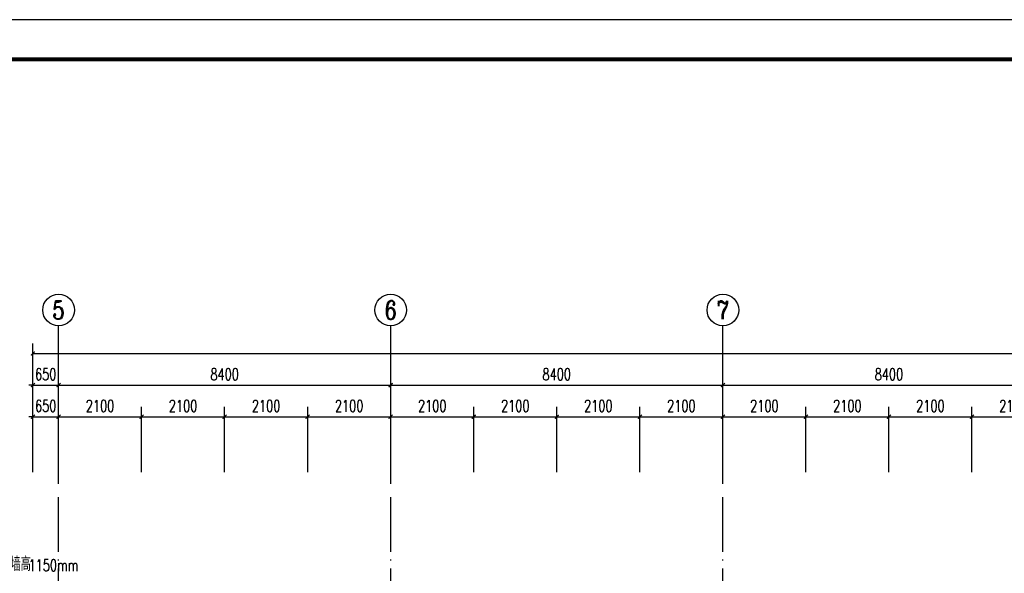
# Model space of a CAD drawing. Extents: x 797781 to 1255204, y 21234 to 1024248.
# Tile 599 of 656: x 895525 to 920426, y 688556 to 702557. Entities that reach past the tile are written whole.
import ezdxf
from ezdxf.enums import TextEntityAlignment as Align

# ---------------------------------------------------------------- set-up
doc = ezdxf.new("R2010")
doc.units = 0
doc.header["$LTSCALE"] = 1000
doc.header["$MEASUREMENT"] = 0
doc.linetypes.add('230303生产综合楼-平面图_t8$0$DOTE', pattern=[2.42, 2, -0.2, 0.02, -0.2])
for name, color, linetype in [('230303生产综合楼-平面图_t8$0$AXIS', 3, 'Continuous'), ('230303生产综合楼-平面图_t8$0$AXIS_TEXT', 7, 'Continuous'), ('230303生产综合楼-平面图_t8$0$DOTE', 1, '230303生产综合楼-平面图_t8$0$DOTE'), ('230303生产综合楼-平面图_t8$0$PUB_TITLE', 4, 'Continuous'), ('AXIS_TEXT', 7, 'Continuous'), ('PUB_TEXT', 7, 'Continuous')]:
    doc.layers.add(name, color=color, linetype=linetype)
doc.styles.add('230303生产综合楼-平面图_t8$0$_TCH_AXIS', font='COMPLEX', dxfattribs={"bigfont": 'GBCBIG'})
doc.styles.add('230303生产综合楼-平面图_T8$0$_TCH_DIM_T3', font='SIMPLEX', dxfattribs={"width": 0.705882, "bigfont": 'GBCBIG'})
doc.styles.add('_TCH_DIM', font='SIMPLEX', dxfattribs={"bigfont": 'GBCBIG'})
doc.styles.add('COMPLEX', font='COMPLEX')
doc.dimstyles.new('230303生产综合楼-平面图_T8$0$_TCH_ARCH&&100', dxfattribs={"dimtxt": 297.5, "dimasz": 100, "dimexe": 250, "dimexo": 300, "dimgap": 126.25, "dimtad": 1, "dimdec": 0, "dimzin": 0, "dimdsep": 46, "dimtxsty": '230303生产综合楼-平面图_T8$0$_TCH_DIM_T3', "dimblk": '230303生产综合楼-平面图_t8$0$_ArchTick', "dimcen": 0.09, "dimclrt": 7, "dimazin": 2, "dimtfac": 1, "dimtdec": 0, "dimtix": 1, "dimtmove": 2, "dimatfit": 3, "dimfxl": 1, "dimtolj": 1, "dimtzin": 0, "dimarcsym": 0})

# ---------------------------------------------------------------- blocks, each defined once
blk = doc.blocks.new('AQ9-10')
at = {"layer": 'PUB_TEXT', "style": '_TCH_DIM'}
blk.add_text('矮墙高', height=357.4, dxfattribs=at).set_placement((1012943, 684130))
at = {"layer": 'PUB_TEXT', "style": '_TCH_DIM', "width": 0.705882}
blk.add_text('1150mm', height=297.5, dxfattribs=at).set_placement((1013658, 684130))
blk = doc.blocks.new('230303生产综合楼-平面图_t8$0$_ArchTick')
at = {"color": 0, "linetype": 'ByBlock', "const_width": 0.3}
blk.add_lwpolyline([(-0.5, -0.5), (0.5, 0.5)], dxfattribs=at)
blk = doc.blocks.new('*D5675')
at = {"layer": '230303生产综合楼-平面图_t8$0$AXIS', "color": 0, "lineweight": -2, "transparency": 16777216}
for p, q in [((895858, 691115), (895858, 692765)), ((896508, 691115), (896508, 692765)), ((895858, 692515), (895758, 692515)), ((895858, 692515), (896508, 692515)), ((896508, 692515), (896608, 692515))]:
    blk.add_line(p, q, dxfattribs=at)
at = {"layer": 'Defpoints', "color": 0, "transparency": 16777216}
for p in [(896508, 692515), (895858, 690815), (896508, 690815)]:
    blk.add_point(p, dxfattribs=at)
at = {"layer": '230303生产综合楼-平面图_t8$0$AXIS', "color": 0, "lineweight": -2, "transparency": 16777216, "xscale": 100, "yscale": 100, "zscale": 100}
blk.add_blockref('230303生产综合楼-平面图_t8$0$_ArchTick', (895858, 692515), dxfattribs=at)
at = {"layer": '230303生产综合楼-平面图_t8$0$AXIS', "color": 0, "lineweight": -2, "transparency": 16777216, "xscale": 100, "yscale": 100, "zscale": 100, "rotation": 180}
blk.add_blockref('230303生产综合楼-平面图_t8$0$_ArchTick', (896508, 692515), dxfattribs=at)
at = {"layer": '230303生产综合楼-平面图_t8$0$AXIS', "color": 7, "transparency": 16777216, "insert": (896183, 692790), "char_height": 297.5, "attachment_point": 5, "style": '230303生产综合楼-平面图_T8$0$_TCH_DIM_T3'}
blk.add_mtext('\\A1;650', dxfattribs=at)
blk = doc.blocks.new('*D5676')
at = {"layer": '230303生产综合楼-平面图_t8$0$AXIS', "color": 0, "lineweight": -2, "transparency": 16777216}
for p, q in [((896508, 691115), (896508, 692765)), ((898608, 691115), (898608, 692765)), ((896508, 692515), (898608, 692515))]:
    blk.add_line(p, q, dxfattribs=at)
at = {"layer": 'Defpoints', "color": 0, "transparency": 16777216}
for p in [(898608, 692515), (896508, 690815), (898608, 690815)]:
    blk.add_point(p, dxfattribs=at)
at = {"layer": '230303生产综合楼-平面图_t8$0$AXIS', "color": 0, "lineweight": -2, "transparency": 16777216, "xscale": 100, "yscale": 100, "zscale": 100, "rotation": 180}
blk.add_blockref('230303生产综合楼-平面图_t8$0$_ArchTick', (896508, 692515), dxfattribs=at)
at = {"layer": '230303生产综合楼-平面图_t8$0$AXIS', "color": 0, "lineweight": -2, "transparency": 16777216, "xscale": 100, "yscale": 100, "zscale": 100}
blk.add_blockref('230303生产综合楼-平面图_t8$0$_ArchTick', (898608, 692515), dxfattribs=at)
at = {"layer": '230303生产综合楼-平面图_t8$0$AXIS', "color": 7, "transparency": 16777216, "insert": (897558, 692790), "char_height": 297.5, "attachment_point": 5, "style": '230303生产综合楼-平面图_T8$0$_TCH_DIM_T3'}
blk.add_mtext('\\A1;2100', dxfattribs=at)
blk = doc.blocks.new('*D5677')
at = {"layer": '230303生产综合楼-平面图_t8$0$AXIS', "color": 0, "lineweight": -2, "transparency": 16777216}
for p, q in [((898608, 691115), (898608, 692765)), ((900708, 691115), (900708, 692765)), ((898608, 692515), (900708, 692515))]:
    blk.add_line(p, q, dxfattribs=at)
at = {"layer": 'Defpoints', "color": 0, "transparency": 16777216}
for p in [(900708, 692515), (898608, 690815), (900708, 690815)]:
    blk.add_point(p, dxfattribs=at)
at = {"layer": '230303生产综合楼-平面图_t8$0$AXIS', "color": 0, "lineweight": -2, "transparency": 16777216, "xscale": 100, "yscale": 100, "zscale": 100, "rotation": 180}
blk.add_blockref('230303生产综合楼-平面图_t8$0$_ArchTick', (898608, 692515), dxfattribs=at)
at = {"layer": '230303生产综合楼-平面图_t8$0$AXIS', "color": 0, "lineweight": -2, "transparency": 16777216, "xscale": 100, "yscale": 100, "zscale": 100}
blk.add_blockref('230303生产综合楼-平面图_t8$0$_ArchTick', (900708, 692515), dxfattribs=at)
at = {"layer": '230303生产综合楼-平面图_t8$0$AXIS', "color": 7, "transparency": 16777216, "insert": (899658, 692790), "char_height": 297.5, "attachment_point": 5, "style": '230303生产综合楼-平面图_T8$0$_TCH_DIM_T3'}
blk.add_mtext('\\A1;2100', dxfattribs=at)
blk = doc.blocks.new('*D5678')
at = {"layer": '230303生产综合楼-平面图_t8$0$AXIS', "color": 0, "lineweight": -2, "transparency": 16777216}
for p, q in [((900708, 691115), (900708, 692765)), ((902808, 691115), (902808, 692765)), ((900708, 692515), (902808, 692515))]:
    blk.add_line(p, q, dxfattribs=at)
at = {"layer": 'Defpoints', "color": 0, "transparency": 16777216}
for p in [(902808, 692515), (900708, 690815), (902808, 690815)]:
    blk.add_point(p, dxfattribs=at)
at = {"layer": '230303生产综合楼-平面图_t8$0$AXIS', "color": 0, "lineweight": -2, "transparency": 16777216, "xscale": 100, "yscale": 100, "zscale": 100, "rotation": 180}
blk.add_blockref('230303生产综合楼-平面图_t8$0$_ArchTick', (900708, 692515), dxfattribs=at)
at = {"layer": '230303生产综合楼-平面图_t8$0$AXIS', "color": 0, "lineweight": -2, "transparency": 16777216, "xscale": 100, "yscale": 100, "zscale": 100}
blk.add_blockref('230303生产综合楼-平面图_t8$0$_ArchTick', (902808, 692515), dxfattribs=at)
at = {"layer": '230303生产综合楼-平面图_t8$0$AXIS', "color": 7, "transparency": 16777216, "insert": (901758, 692790), "char_height": 297.5, "attachment_point": 5, "style": '230303生产综合楼-平面图_T8$0$_TCH_DIM_T3'}
blk.add_mtext('\\A1;2100', dxfattribs=at)
blk = doc.blocks.new('*D5679')
at = {"layer": '230303生产综合楼-平面图_t8$0$AXIS', "color": 0, "lineweight": -2, "transparency": 16777216}
for p, q in [((902808, 691115), (902808, 692765)), ((904908, 691115), (904908, 692765)), ((902808, 692515), (904908, 692515))]:
    blk.add_line(p, q, dxfattribs=at)
at = {"layer": 'Defpoints', "color": 0, "transparency": 16777216}
for p in [(904908, 692515), (902808, 690815), (904908, 690815)]:
    blk.add_point(p, dxfattribs=at)
at = {"layer": '230303生产综合楼-平面图_t8$0$AXIS', "color": 0, "lineweight": -2, "transparency": 16777216, "xscale": 100, "yscale": 100, "zscale": 100, "rotation": 180}
blk.add_blockref('230303生产综合楼-平面图_t8$0$_ArchTick', (902808, 692515), dxfattribs=at)
at = {"layer": '230303生产综合楼-平面图_t8$0$AXIS', "color": 0, "lineweight": -2, "transparency": 16777216, "xscale": 100, "yscale": 100, "zscale": 100}
blk.add_blockref('230303生产综合楼-平面图_t8$0$_ArchTick', (904908, 692515), dxfattribs=at)
at = {"layer": '230303生产综合楼-平面图_t8$0$AXIS', "color": 7, "transparency": 16777216, "insert": (903858, 692790), "char_height": 297.5, "attachment_point": 5, "style": '230303生产综合楼-平面图_T8$0$_TCH_DIM_T3'}
blk.add_mtext('\\A1;2100', dxfattribs=at)
blk = doc.blocks.new('*D5680')
at = {"layer": '230303生产综合楼-平面图_t8$0$AXIS', "color": 0, "lineweight": -2, "transparency": 16777216}
for p, q in [((904908, 691115), (904908, 692765)), ((907008, 691115), (907008, 692765)), ((904908, 692515), (907008, 692515))]:
    blk.add_line(p, q, dxfattribs=at)
at = {"layer": 'Defpoints', "color": 0, "transparency": 16777216}
for p in [(907008, 692515), (904908, 690815), (907008, 690815)]:
    blk.add_point(p, dxfattribs=at)
at = {"layer": '230303生产综合楼-平面图_t8$0$AXIS', "color": 0, "lineweight": -2, "transparency": 16777216, "xscale": 100, "yscale": 100, "zscale": 100, "rotation": 180}
blk.add_blockref('230303生产综合楼-平面图_t8$0$_ArchTick', (904908, 692515), dxfattribs=at)
at = {"layer": '230303生产综合楼-平面图_t8$0$AXIS', "color": 0, "lineweight": -2, "transparency": 16777216, "xscale": 100, "yscale": 100, "zscale": 100}
blk.add_blockref('230303生产综合楼-平面图_t8$0$_ArchTick', (907008, 692515), dxfattribs=at)
at = {"layer": '230303生产综合楼-平面图_t8$0$AXIS', "color": 7, "transparency": 16777216, "insert": (905958, 692790), "char_height": 297.5, "attachment_point": 5, "style": '230303生产综合楼-平面图_T8$0$_TCH_DIM_T3'}
blk.add_mtext('\\A1;2100', dxfattribs=at)
blk = doc.blocks.new('*D5681')
at = {"layer": '230303生产综合楼-平面图_t8$0$AXIS', "color": 0, "lineweight": -2, "transparency": 16777216}
for p, q in [((907008, 691115), (907008, 692765)), ((909108, 691115), (909108, 692765)), ((907008, 692515), (909108, 692515))]:
    blk.add_line(p, q, dxfattribs=at)
at = {"layer": 'Defpoints', "color": 0, "transparency": 16777216}
for p in [(909108, 692515), (907008, 690815), (909108, 690815)]:
    blk.add_point(p, dxfattribs=at)
at = {"layer": '230303生产综合楼-平面图_t8$0$AXIS', "color": 0, "lineweight": -2, "transparency": 16777216, "xscale": 100, "yscale": 100, "zscale": 100, "rotation": 180}
blk.add_blockref('230303生产综合楼-平面图_t8$0$_ArchTick', (907008, 692515), dxfattribs=at)
at = {"layer": '230303生产综合楼-平面图_t8$0$AXIS', "color": 0, "lineweight": -2, "transparency": 16777216, "xscale": 100, "yscale": 100, "zscale": 100}
blk.add_blockref('230303生产综合楼-平面图_t8$0$_ArchTick', (909108, 692515), dxfattribs=at)
at = {"layer": '230303生产综合楼-平面图_t8$0$AXIS', "color": 7, "transparency": 16777216, "insert": (908058, 692790), "char_height": 297.5, "attachment_point": 5, "style": '230303生产综合楼-平面图_T8$0$_TCH_DIM_T3'}
blk.add_mtext('\\A1;2100', dxfattribs=at)
blk = doc.blocks.new('*D5682')
at = {"layer": '230303生产综合楼-平面图_t8$0$AXIS', "color": 0, "lineweight": -2, "transparency": 16777216}
for p, q in [((909108, 691115), (909108, 692765)), ((911208, 691115), (911208, 692765)), ((909108, 692515), (911208, 692515))]:
    blk.add_line(p, q, dxfattribs=at)
at = {"layer": 'Defpoints', "color": 0, "transparency": 16777216}
for p in [(911208, 692515), (909108, 690815), (911208, 690815)]:
    blk.add_point(p, dxfattribs=at)
at = {"layer": '230303生产综合楼-平面图_t8$0$AXIS', "color": 0, "lineweight": -2, "transparency": 16777216, "xscale": 100, "yscale": 100, "zscale": 100, "rotation": 180}
blk.add_blockref('230303生产综合楼-平面图_t8$0$_ArchTick', (909108, 692515), dxfattribs=at)
at = {"layer": '230303生产综合楼-平面图_t8$0$AXIS', "color": 0, "lineweight": -2, "transparency": 16777216, "xscale": 100, "yscale": 100, "zscale": 100}
blk.add_blockref('230303生产综合楼-平面图_t8$0$_ArchTick', (911208, 692515), dxfattribs=at)
at = {"layer": '230303生产综合楼-平面图_t8$0$AXIS', "color": 7, "transparency": 16777216, "insert": (910158, 692790), "char_height": 297.5, "attachment_point": 5, "style": '230303生产综合楼-平面图_T8$0$_TCH_DIM_T3'}
blk.add_mtext('\\A1;2100', dxfattribs=at)
blk = doc.blocks.new('*D5683')
at = {"layer": '230303生产综合楼-平面图_t8$0$AXIS', "color": 0, "lineweight": -2, "transparency": 16777216}
for p, q in [((911208, 691115), (911208, 692765)), ((913308, 691115), (913308, 692765)), ((911208, 692515), (913308, 692515))]:
    blk.add_line(p, q, dxfattribs=at)
at = {"layer": 'Defpoints', "color": 0, "transparency": 16777216}
for p in [(913308, 692515), (911208, 690815), (913308, 690815)]:
    blk.add_point(p, dxfattribs=at)
at = {"layer": '230303生产综合楼-平面图_t8$0$AXIS', "color": 0, "lineweight": -2, "transparency": 16777216, "xscale": 100, "yscale": 100, "zscale": 100, "rotation": 180}
blk.add_blockref('230303生产综合楼-平面图_t8$0$_ArchTick', (911208, 692515), dxfattribs=at)
at = {"layer": '230303生产综合楼-平面图_t8$0$AXIS', "color": 0, "lineweight": -2, "transparency": 16777216, "xscale": 100, "yscale": 100, "zscale": 100}
blk.add_blockref('230303生产综合楼-平面图_t8$0$_ArchTick', (913308, 692515), dxfattribs=at)
at = {"layer": '230303生产综合楼-平面图_t8$0$AXIS', "color": 7, "transparency": 16777216, "insert": (912258, 692790), "char_height": 297.5, "attachment_point": 5, "style": '230303生产综合楼-平面图_T8$0$_TCH_DIM_T3'}
blk.add_mtext('\\A1;2100', dxfattribs=at)
blk = doc.blocks.new('*D5684')
at = {"layer": '230303生产综合楼-平面图_t8$0$AXIS', "color": 0, "lineweight": -2, "transparency": 16777216}
for p, q in [((913308, 691115), (913308, 692765)), ((915408, 691115), (915408, 692765)), ((913308, 692515), (915408, 692515))]:
    blk.add_line(p, q, dxfattribs=at)
at = {"layer": 'Defpoints', "color": 0, "transparency": 16777216}
for p in [(915408, 692515), (913308, 690815), (915408, 690815)]:
    blk.add_point(p, dxfattribs=at)
at = {"layer": '230303生产综合楼-平面图_t8$0$AXIS', "color": 0, "lineweight": -2, "transparency": 16777216, "xscale": 100, "yscale": 100, "zscale": 100, "rotation": 180}
blk.add_blockref('230303生产综合楼-平面图_t8$0$_ArchTick', (913308, 692515), dxfattribs=at)
at = {"layer": '230303生产综合楼-平面图_t8$0$AXIS', "color": 0, "lineweight": -2, "transparency": 16777216, "xscale": 100, "yscale": 100, "zscale": 100}
blk.add_blockref('230303生产综合楼-平面图_t8$0$_ArchTick', (915408, 692515), dxfattribs=at)
at = {"layer": '230303生产综合楼-平面图_t8$0$AXIS', "color": 7, "transparency": 16777216, "insert": (914358, 692790), "char_height": 297.5, "attachment_point": 5, "style": '230303生产综合楼-平面图_T8$0$_TCH_DIM_T3'}
blk.add_mtext('\\A1;2100', dxfattribs=at)
blk = doc.blocks.new('*D5685')
at = {"layer": '230303生产综合楼-平面图_t8$0$AXIS', "color": 0, "lineweight": -2, "transparency": 16777216}
for p, q in [((915408, 691115), (915408, 692765)), ((917508, 691115), (917508, 692765)), ((915408, 692515), (917508, 692515))]:
    blk.add_line(p, q, dxfattribs=at)
at = {"layer": 'Defpoints', "color": 0, "transparency": 16777216}
for p in [(917508, 692515), (915408, 690815), (917508, 690815)]:
    blk.add_point(p, dxfattribs=at)
at = {"layer": '230303生产综合楼-平面图_t8$0$AXIS', "color": 0, "lineweight": -2, "transparency": 16777216, "xscale": 100, "yscale": 100, "zscale": 100, "rotation": 180}
blk.add_blockref('230303生产综合楼-平面图_t8$0$_ArchTick', (915408, 692515), dxfattribs=at)
at = {"layer": '230303生产综合楼-平面图_t8$0$AXIS', "color": 0, "lineweight": -2, "transparency": 16777216, "xscale": 100, "yscale": 100, "zscale": 100}
blk.add_blockref('230303生产综合楼-平面图_t8$0$_ArchTick', (917508, 692515), dxfattribs=at)
at = {"layer": '230303生产综合楼-平面图_t8$0$AXIS', "color": 7, "transparency": 16777216, "insert": (916458, 692790), "char_height": 297.5, "attachment_point": 5, "style": '230303生产综合楼-平面图_T8$0$_TCH_DIM_T3'}
blk.add_mtext('\\A1;2100', dxfattribs=at)
blk = doc.blocks.new('*D5686')
at = {"layer": '230303生产综合楼-平面图_t8$0$AXIS', "color": 0, "lineweight": -2, "transparency": 16777216}
for p, q in [((917508, 691115), (917508, 692765)), ((919608, 691115), (919608, 692765)), ((917508, 692515), (919608, 692515))]:
    blk.add_line(p, q, dxfattribs=at)
at = {"layer": 'Defpoints', "color": 0, "transparency": 16777216}
for p in [(919608, 692515), (917508, 690815), (919608, 690815)]:
    blk.add_point(p, dxfattribs=at)
at = {"layer": '230303生产综合楼-平面图_t8$0$AXIS', "color": 0, "lineweight": -2, "transparency": 16777216, "xscale": 100, "yscale": 100, "zscale": 100, "rotation": 180}
blk.add_blockref('230303生产综合楼-平面图_t8$0$_ArchTick', (917508, 692515), dxfattribs=at)
at = {"layer": '230303生产综合楼-平面图_t8$0$AXIS', "color": 0, "lineweight": -2, "transparency": 16777216, "xscale": 100, "yscale": 100, "zscale": 100}
blk.add_blockref('230303生产综合楼-平面图_t8$0$_ArchTick', (919608, 692515), dxfattribs=at)
at = {"layer": '230303生产综合楼-平面图_t8$0$AXIS', "color": 7, "transparency": 16777216, "insert": (918558, 692790), "char_height": 297.5, "attachment_point": 5, "style": '230303生产综合楼-平面图_T8$0$_TCH_DIM_T3'}
blk.add_mtext('\\A1;2100', dxfattribs=at)
blk = doc.blocks.new('*D5687')
at = {"layer": '230303生产综合楼-平面图_t8$0$AXIS', "color": 0, "lineweight": -2, "transparency": 16777216}
for p, q in [((919608, 691115), (919608, 692765)), ((921708, 691115), (921708, 692765)), ((919608, 692515), (921708, 692515))]:
    blk.add_line(p, q, dxfattribs=at)
at = {"layer": 'Defpoints', "color": 0, "transparency": 16777216}
for p in [(921708, 692515), (919608, 690815), (921708, 690815)]:
    blk.add_point(p, dxfattribs=at)
at = {"layer": '230303生产综合楼-平面图_t8$0$AXIS', "color": 0, "lineweight": -2, "transparency": 16777216, "xscale": 100, "yscale": 100, "zscale": 100, "rotation": 180}
blk.add_blockref('230303生产综合楼-平面图_t8$0$_ArchTick', (919608, 692515), dxfattribs=at)
at = {"layer": '230303生产综合楼-平面图_t8$0$AXIS', "color": 0, "lineweight": -2, "transparency": 16777216, "xscale": 100, "yscale": 100, "zscale": 100}
blk.add_blockref('230303生产综合楼-平面图_t8$0$_ArchTick', (921708, 692515), dxfattribs=at)
at = {"layer": '230303生产综合楼-平面图_t8$0$AXIS', "color": 7, "transparency": 16777216, "insert": (920658, 692790), "char_height": 297.5, "attachment_point": 5, "style": '230303生产综合楼-平面图_T8$0$_TCH_DIM_T3'}
blk.add_mtext('\\A1;2100', dxfattribs=at)
blk = doc.blocks.new('*D6086')
at = {"layer": '230303生产综合楼-平面图_t8$0$AXIS', "color": 0, "lineweight": -2, "transparency": 16777216}
for p, q in [((895858, 691115), (895858, 693565)), ((896508, 691115), (896508, 693565)), ((895858, 693315), (895758, 693315)), ((895858, 693315), (896508, 693315)), ((896508, 693315), (896608, 693315))]:
    blk.add_line(p, q, dxfattribs=at)
at = {"layer": 'Defpoints', "color": 0, "transparency": 16777216}
for p in [(896508, 693315), (895858, 690815), (896508, 690815)]:
    blk.add_point(p, dxfattribs=at)
at = {"layer": '230303生产综合楼-平面图_t8$0$AXIS', "color": 0, "lineweight": -2, "transparency": 16777216, "xscale": 100, "yscale": 100, "zscale": 100}
blk.add_blockref('230303生产综合楼-平面图_t8$0$_ArchTick', (895858, 693315), dxfattribs=at)
at = {"layer": '230303生产综合楼-平面图_t8$0$AXIS', "color": 0, "lineweight": -2, "transparency": 16777216, "xscale": 100, "yscale": 100, "zscale": 100, "rotation": 180}
blk.add_blockref('230303生产综合楼-平面图_t8$0$_ArchTick', (896508, 693315), dxfattribs=at)
at = {"layer": '230303生产综合楼-平面图_t8$0$AXIS', "color": 7, "transparency": 16777216, "insert": (896183, 693590), "char_height": 297.5, "attachment_point": 5, "style": '230303生产综合楼-平面图_T8$0$_TCH_DIM_T3'}
blk.add_mtext('\\A1;650', dxfattribs=at)
blk = doc.blocks.new('*D6087')
at = {"layer": '230303生产综合楼-平面图_t8$0$AXIS', "color": 0, "lineweight": -2, "transparency": 16777216}
for p, q in [((896508, 691115), (896508, 693565)), ((904908, 691115), (904908, 693565)), ((896508, 693315), (904908, 693315))]:
    blk.add_line(p, q, dxfattribs=at)
at = {"layer": 'Defpoints', "color": 0, "transparency": 16777216}
for p in [(904908, 693315), (896508, 690815), (904908, 690815)]:
    blk.add_point(p, dxfattribs=at)
at = {"layer": '230303生产综合楼-平面图_t8$0$AXIS', "color": 0, "lineweight": -2, "transparency": 16777216, "xscale": 100, "yscale": 100, "zscale": 100, "rotation": 180}
blk.add_blockref('230303生产综合楼-平面图_t8$0$_ArchTick', (896508, 693315), dxfattribs=at)
at = {"layer": '230303生产综合楼-平面图_t8$0$AXIS', "color": 0, "lineweight": -2, "transparency": 16777216, "xscale": 100, "yscale": 100, "zscale": 100}
blk.add_blockref('230303生产综合楼-平面图_t8$0$_ArchTick', (904908, 693315), dxfattribs=at)
at = {"layer": '230303生产综合楼-平面图_t8$0$AXIS', "color": 7, "transparency": 16777216, "insert": (900708, 693590), "char_height": 297.5, "attachment_point": 5, "style": '230303生产综合楼-平面图_T8$0$_TCH_DIM_T3'}
blk.add_mtext('\\A1;8400', dxfattribs=at)
blk = doc.blocks.new('*D6088')
at = {"layer": '230303生产综合楼-平面图_t8$0$AXIS', "color": 0, "lineweight": -2, "transparency": 16777216}
for p, q in [((904908, 691115), (904908, 693565)), ((913308, 691115), (913308, 693565)), ((904908, 693315), (913308, 693315))]:
    blk.add_line(p, q, dxfattribs=at)
at = {"layer": 'Defpoints', "color": 0, "transparency": 16777216}
for p in [(913308, 693315), (904908, 690815), (913308, 690815)]:
    blk.add_point(p, dxfattribs=at)
at = {"layer": '230303生产综合楼-平面图_t8$0$AXIS', "color": 0, "lineweight": -2, "transparency": 16777216, "xscale": 100, "yscale": 100, "zscale": 100, "rotation": 180}
blk.add_blockref('230303生产综合楼-平面图_t8$0$_ArchTick', (904908, 693315), dxfattribs=at)
at = {"layer": '230303生产综合楼-平面图_t8$0$AXIS', "color": 0, "lineweight": -2, "transparency": 16777216, "xscale": 100, "yscale": 100, "zscale": 100}
blk.add_blockref('230303生产综合楼-平面图_t8$0$_ArchTick', (913308, 693315), dxfattribs=at)
at = {"layer": '230303生产综合楼-平面图_t8$0$AXIS', "color": 7, "transparency": 16777216, "insert": (909108, 693590), "char_height": 297.5, "attachment_point": 5, "style": '230303生产综合楼-平面图_T8$0$_TCH_DIM_T3'}
blk.add_mtext('\\A1;8400', dxfattribs=at)
blk = doc.blocks.new('*D6089')
at = {"layer": '230303生产综合楼-平面图_t8$0$AXIS', "color": 0, "lineweight": -2, "transparency": 16777216}
for p, q in [((913308, 691115), (913308, 693565)), ((921708, 691115), (921708, 693565)), ((913308, 693315), (921708, 693315))]:
    blk.add_line(p, q, dxfattribs=at)
at = {"layer": 'Defpoints', "color": 0, "transparency": 16777216}
for p in [(921708, 693315), (913308, 690815), (921708, 690815)]:
    blk.add_point(p, dxfattribs=at)
at = {"layer": '230303生产综合楼-平面图_t8$0$AXIS', "color": 0, "lineweight": -2, "transparency": 16777216, "xscale": 100, "yscale": 100, "zscale": 100, "rotation": 180}
blk.add_blockref('230303生产综合楼-平面图_t8$0$_ArchTick', (913308, 693315), dxfattribs=at)
at = {"layer": '230303生产综合楼-平面图_t8$0$AXIS', "color": 0, "lineweight": -2, "transparency": 16777216, "xscale": 100, "yscale": 100, "zscale": 100}
blk.add_blockref('230303生产综合楼-平面图_t8$0$_ArchTick', (921708, 693315), dxfattribs=at)
at = {"layer": '230303生产综合楼-平面图_t8$0$AXIS', "color": 7, "transparency": 16777216, "insert": (917508, 693590), "char_height": 297.5, "attachment_point": 5, "style": '230303生产综合楼-平面图_T8$0$_TCH_DIM_T3'}
blk.add_mtext('\\A1;8400', dxfattribs=at)
blk = doc.blocks.new('*D6099')
at = {"layer": '230303生产综合楼-平面图_t8$0$AXIS', "color": 0, "lineweight": -2, "transparency": 16777216}
for p, q in [((895858, 691415), (895858, 694365)), ((989558, 691415), (989558, 694365)), ((895858, 694115), (989558, 694115))]:
    blk.add_line(p, q, dxfattribs=at)
at = {"layer": 'Defpoints', "color": 0, "transparency": 16777216}
for p in [(989558, 694115), (895858, 691115), (989558, 691115)]:
    blk.add_point(p, dxfattribs=at)
at = {"layer": '230303生产综合楼-平面图_t8$0$AXIS', "color": 0, "lineweight": -2, "transparency": 16777216, "xscale": 100, "yscale": 100, "zscale": 100, "rotation": 180}
blk.add_blockref('230303生产综合楼-平面图_t8$0$_ArchTick', (895858, 694115), dxfattribs=at)
at = {"layer": '230303生产综合楼-平面图_t8$0$AXIS', "color": 0, "lineweight": -2, "transparency": 16777216, "xscale": 100, "yscale": 100, "zscale": 100}
blk.add_blockref('230303生产综合楼-平面图_t8$0$_ArchTick', (989558, 694115), dxfattribs=at)
at = {"layer": '230303生产综合楼-平面图_t8$0$AXIS', "color": 7, "transparency": 16777216, "insert": (942708, 694390), "char_height": 297.5, "attachment_point": 5, "style": '230303生产综合楼-平面图_T8$0$_TCH_DIM_T3'}
blk.add_mtext('\\A1;93700', dxfattribs=at)
blk = doc.blocks.new('_AXISO')
blk.add_circle((0, 0), 0.5)
at = {"layer": 'AXIS_TEXT', "style": 'COMPLEX', "width": 1.041667}
blk.add_attdef('A', text='', height=0.56, dxfattribs=at).set_placement((-0.25, -0.28), (0.25, -0.28), align=Align.FIT)

msp = doc.modelspace()

# ---------------------------------------------------------------- linework, layer by layer
at = {"layer": '230303生产综合楼-平面图_t8$0$AXIS'}
for p, q in [((896508, 690814.8), (896508, 694814.7)), ((904908, 690814.8), (904908, 694814.7)), ((913308, 690814.8), (913308, 694814.7))]:
    msp.add_line(p, q, dxfattribs=at)
at = {"layer": '230303生产综合楼-平面图_t8$0$DOTE'}
for p, q in [((896508, 662481.1), (896508, 690481.1)), ((904908, 662481.1), (904908, 690481.1)), ((913308, 662481.1), (913308, 690481.1))]:
    msp.add_line(p, q, dxfattribs=at)
at = {"layer": '230303生产综合楼-平面图_t8$0$PUB_TITLE'}
msp.add_lwpolyline([(881593.5, 643157.1), (1007693.5, 643157.1), (1007693.5, 702557.1), (881593.5, 702557.1)], close=True, dxfattribs=at)
at = {"layer": '230303生产综合楼-平面图_t8$0$PUB_TITLE', "const_width": 100}
msp.add_lwpolyline([(884093.5, 644157.1), (1006693.5, 644157.1), (1006693.5, 701557.1), (884093.5, 701557.1)], close=True, dxfattribs=at)

# ---------------------------------------------------------------- block references
msp.add_blockref('AQ9-10', (-117908.2, 4481.2))
at = {"layer": '230303生产综合楼-平面图_t8$0$AXIS'}
ref = msp.add_blockref('_AXISO', (896508, 695214.7), dxfattribs=dict(at, xscale=800, yscale=800, zscale=800))
ref.add_attrib('A', '5', dxfattribs={"layer": '230303生产综合楼-平面图_t8$0$AXIS_TEXT', "ltscale": 2, "height": 465.9, "style": '230303生产综合楼-平面图_t8$0$_TCH_AXIS'}).set_placement((896352.7, 694981.8), (896663.3, 694981.8), align=Align.FIT)
ref = msp.add_blockref('_AXISO', (904908, 695214.7), dxfattribs=dict(at, xscale=800, yscale=800, zscale=800))
ref.add_attrib('A', '6', dxfattribs={"layer": '230303生产综合楼-平面图_t8$0$AXIS_TEXT', "ltscale": 2, "height": 465.9, "style": '230303生产综合楼-平面图_t8$0$_TCH_AXIS'}).set_placement((904752.7, 694981.8), (905063.3, 694981.8), align=Align.FIT)
ref = msp.add_blockref('_AXISO', (913308, 695214.7), dxfattribs=dict(at, xscale=800, yscale=800, zscale=800))
ref.add_attrib('A', '7', dxfattribs={"layer": '230303生产综合楼-平面图_t8$0$AXIS_TEXT', "ltscale": 2, "height": 465.9, "style": '230303生产综合楼-平面图_t8$0$_TCH_AXIS'}).set_placement((913152.7, 694981.8), (913463.3, 694981.8), align=Align.FIT)

# ---------------------------------------------------------------- dimensions: what is measured, and where the dimension line sits
for p1, p2, distance, picture, middle in [((895858, 691114.8), (989558, 691114.8), 3000, '*D6099', (942708, 694389.8)), ((895858, 690814.8), (896508, 690814.8), 2500, '*D6086', (896183, 693589.8)), ((896508, 690814.8), (904908, 690814.8), 2500, '*D6087', (900708, 693589.8)), ((904908, 690814.8), (913308, 690814.8), 2500, '*D6088', (909108, 693589.8)), ((913308, 690814.8), (921708, 690814.8), 2500, '*D6089', (917508, 693589.8)), ((895858, 690814.8), (896508, 690814.8), 1700, '*D5675', (896183, 692789.8)), ((896508, 690814.8), (898608, 690814.8), 1700, '*D5676', (897558, 692789.8)), ((898608, 690814.8), (900708, 690814.8), 1700, '*D5677', (899658, 692789.8)), ((900708, 690814.8), (902808, 690814.8), 1700, '*D5678', (901758, 692789.8)), ((902808, 690814.8), (904908, 690814.8), 1700, '*D5679', (903858, 692789.8)), ((904908, 690814.8), (907008, 690814.8), 1700, '*D5680', (905958, 692789.8)), ((907008, 690814.8), (909108, 690814.8), 1700, '*D5681', (908058, 692789.8)), ((909108, 690814.8), (911208, 690814.8), 1700, '*D5682', (910158, 692789.8)), ((911208, 690814.8), (913308, 690814.8), 1700, '*D5683', (912258, 692789.8)), ((913308, 690814.8), (915408, 690814.8), 1700, '*D5684', (914358, 692789.8)), ((915408, 690814.8), (917508, 690814.8), 1700, '*D5685', (916458, 692789.8)), ((917508, 690814.8), (919608, 690814.8), 1700, '*D5686', (918558, 692789.8)), ((919608, 690814.8), (921708, 690814.8), 1700, '*D5687', (920658, 692789.8))]:
    dim = msp.add_aligned_dim(p1=p1, p2=p2, distance=distance, dimstyle='230303生产综合楼-平面图_T8$0$_TCH_ARCH&&100', dxfattribs=at)
    dim.commit()
    dim.dimension.update_dxf_attribs({"geometry": picture, "text_midpoint": middle})

doc.saveas('drawing.dxf')
